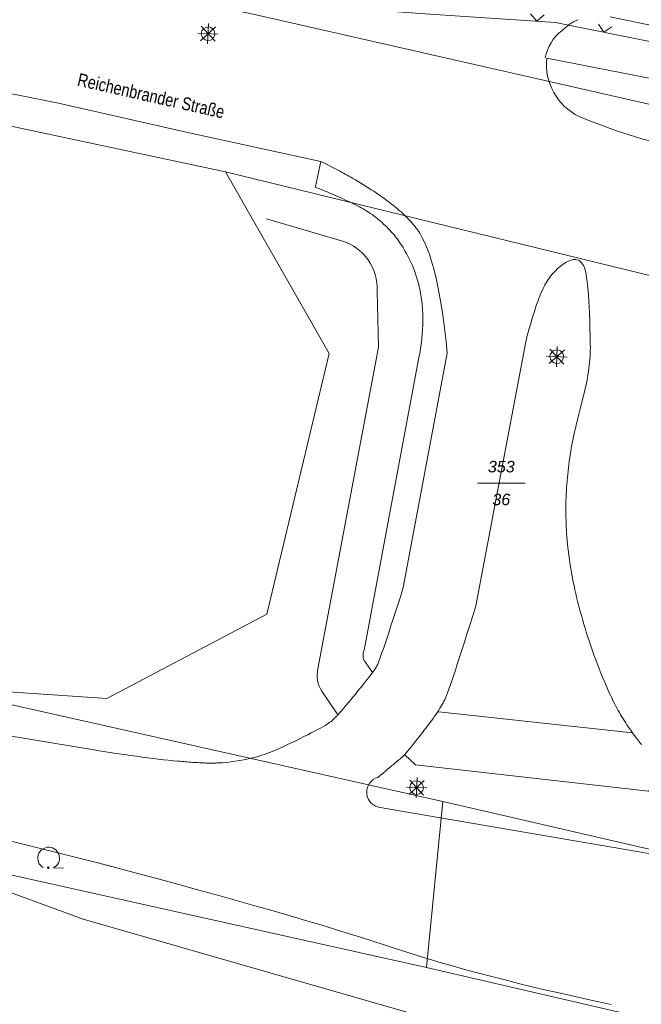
# Model space of a CAD drawing. Header units: metres. Extents: x 345144 to 348639, y 5629211 to 5635235.
# Tile 865 of 1056: x 347902 to 347948, y 5630323 to 5630395. Entities that reach past the tile are written whole.
import ezdxf
from ezdxf.enums import TextEntityAlignment as Align

# ---------------------------------------------------------------- set-up
doc = ezdxf.new("R2010")
doc.units = ezdxf.units.M
doc.header["$MEASUREMENT"] = 0
for name, color, linetype in [('065-066 Ver_Entsorgung', 7, 'Continuous'), ('081-083 Topographie', 7, 'Continuous'), ('AX Flurstück', 7, 'Continuous'), ('Definitionslinie', 7, 'Continuous'), ('Präsentationsobjekt -Text (punktförmig)', 7, 'Continuous'), ('Strasse Lokation', 7, 'Continuous')]:
    doc.layers.add(name, color=color, linetype=linetype)
doc.styles.add('ARIAL', font='arial.ttf', dxfattribs={"height": 1})
doc.styles.add('ARIALIT', font='ariali.ttf', dxfattribs={"height": 1})

# ---------------------------------------------------------------- blocks, each defined once
blk = doc.blocks.new('alk_5742_nrw')
at = {"color": 134, "lineweight": 5, "true_color": 0x00b2b2, "flags": 128}
for points in [[(0, -1), (0, 1)], [(1, 0), (-1, 0)], [(0.707333, -0.707333), (-0.707333, 0.707333)], [(-0.707333, -0.707333), (0.707333, 0.707333)]]:
    blk.add_lwpolyline(points, dxfattribs=at)
at = {"color": 134, "lineweight": 5, "true_color": 0x00b2b2}
for start, end in [(0, 180), (180, 0)]:
    blk.add_arc((0, 0), 0.666667, start, end, dxfattribs=at)
blk = doc.blocks.new('alk_7100_nrwx2')
at = {"true_color": 0x2e2e2e}
h = blk.add_hatch(color=250, dxfattribs=at)
edge = h.paths.add_edge_path(flags=0)
edge.add_arc((0.024073, -0.597267), 0.057254, 180, 360, ccw=False)
edge.add_arc((0.024073, -0.597267), 0.057255, 0, 180, ccw=False)
at = {"color": 250, "lineweight": 5, "true_color": 0x2e2e2e, "flags": 128}
blk.add_lwpolyline([(0.349382, -0.597267), (1, -0.597267)], dxfattribs=at)
at = {"color": 250, "lineweight": 5, "true_color": 0x2e2e2e}
for centre, radius, start, end in [((0.024073, 0.012362), 0.690995, -61.91481688, -118.08518312), ((0.024073, -0.597267), 0.057255, 0, 180), ((0.024073, -0.597267), 0.057254, 180, 0)]:
    blk.add_arc(centre, radius, start, end, dxfattribs=at)

msp = doc.modelspace()

# ---------------------------------------------------------------- linework, layer by layer
at = {"layer": '081-083 Topographie', "color": 7, "linetype": 'Continuous', "lineweight": 5}
for centre, radius, start, end in [((347945.114, 5630392.002), 4.265138, 174.15974839, -115.83191675), ((347959.701, 5630427.199), 42.357635, -112.84513663, -102.27454359)]:
    msp.add_arc(centre, radius, start, end, dxfattribs=at)
at = {"layer": 'AX Flurstück', "color": 8, "linetype": 'Continuous', "lineweight": 13, "true_color": 0x808080, "flags": 128}
for points in [[(348018.378, 5630526.155), (348027.25, 5630429.001), (348024.197, 5630413.474), (348021.431, 5630407.953), (348018.131, 5630400.852), (348012.399, 5630393.76), (348007.329, 5630389.393), (348001.502, 5630386.358), (347994.766, 5630384.86), (347987.378, 5630384.52), (347978.661, 5630384.744), (347975.149, 5630384.987), (347966.424, 5630386.742), (347950.191, 5630388.662), (347919.355, 5630395.668), (347874.559, 5630405.102), (347823.134, 5630415.917), (347814.031, 5630508.902)], [(347872.215, 5630393.72), (347917.315, 5630384.103), (347924.929, 5630370.795), (347920.361, 5630351.688), (347908.622, 5630345.51), (347895.649, 5630346.377), (347843.97, 5630359.824), (347820.27, 5630384.112), (347804.182, 5630399.445), (347791.569, 5630413.626), (347810.748, 5630407.374), (347872.215, 5630393.72)], [(347874.559, 5630405.102), (347919.355, 5630395.668), (347950.191, 5630388.662), (347966.424, 5630386.742), (347979.045, 5630383.367), (347989.438, 5630379.073), (348005.789, 5630375.887), (348015.54, 5630376.001), (348024.098, 5630380.717), (348029.596, 5630388.709), (348030.965, 5630398.28), (348032.862, 5630351.122), (348031.359, 5630325.446), (348029.914, 5630337.412), (348029.541, 5630345.493), (348027.549, 5630351.628), (348023.291, 5630356.664), (348017.779, 5630359.91), (348012.182, 5630361.318), (347966.457, 5630371.781), (347951.033, 5630375.879), (347917.315, 5630384.103), (347872.215, 5630393.72)], [(347951.033, 5630375.879), (347966.457, 5630371.781), (347973.995, 5630367.922), (347978.878, 5630362), (347980.776, 5630357.25), (347980.348, 5630348.181), (347979.176, 5630342.475), (347974.785, 5630337.099), (347966.077, 5630333.36), (347960.225, 5630332.917), (347950.512, 5630333.982), (347933.252, 5630337.965), (347895.649, 5630346.377), (347908.622, 5630345.51), (347920.361, 5630351.688), (347924.929, 5630370.795), (347917.315, 5630384.103), (347951.033, 5630375.879)], [(347759.561, 5630380.213), (347805.521, 5630369.611), (347832.751, 5630362.741), (347843.97, 5630359.824), (347895.649, 5630346.377), (347933.252, 5630337.965), (347932.068, 5630325.795), (347892.538, 5630334.596), (347864.664, 5630338.89), (347854.214, 5630340.555), (347830.284, 5630344.379), (347801.383, 5630349.756), (347754.722, 5630358.635)], [(348034.949, 5630313.579), (348034.965, 5630301.545), (348026.722, 5630302.429), (348018.392, 5630302.827), (347977.163, 5630315.338), (347932.068, 5630325.795), (347933.252, 5630337.965), (347950.512, 5630333.982), (347960.225, 5630332.917), (347966.077, 5630333.36), (347974.785, 5630337.099), (347979.176, 5630342.475), (347980.348, 5630348.181), (347994.982, 5630345.085), (347994.864, 5630339.466), (347996.949, 5630332.157), (348003.706, 5630327.309), (348011.227, 5630324.732), (348020.829, 5630325.363), (348031.359, 5630325.446), (348035.866, 5630326.191), (348034.949, 5630313.579)], [(348019.192, 5630218.751), (348011.483, 5630210.551), (347999.333, 5630214.992), (347987.486, 5630223.368), (347960.014, 5630247.179), (347932.373, 5630271.257), (347905.896, 5630297.139), (347878.806, 5630324.686), (347864.664, 5630338.89), (347892.538, 5630334.596), (347906.884, 5630329.33), (347940.999, 5630319.529), (347980.306, 5630310.187), (348018.392, 5630302.827), (348020.08, 5630299.046), (348025.629, 5630275.294), (348023.305, 5630247.39), (348020.399, 5630231.287), (348019.192, 5630218.751)], [(347932.068, 5630325.795), (347977.163, 5630315.338), (348018.392, 5630302.827), (347980.306, 5630310.187), (347940.999, 5630319.529), (347906.884, 5630329.33), (347892.538, 5630334.596), (347932.068, 5630325.795)]]:
    msp.add_lwpolyline(points, dxfattribs=at)
at = {"layer": 'Definitionslinie', "color": 7, "linetype": 'Continuous', "lineweight": 5, "flags": 128}
for points in [[(347864.303, 5630406.91), (347865.938, 5630406.55), (347873.808, 5630404.817), (347875.361, 5630404.466), (347906.396, 5630397.518), (347917.075, 5630396.76), (347917.075, 5630396.76), (347919.594, 5630396.581), (347919.594, 5630396.581), (347931.966, 5630395.702), (347941.512, 5630395.056), (347942.465, 5630394.865), (347954.036, 5630392.537), (347974.361, 5630388.48)], [(347939.676, 5630395.681), (347940.141, 5630395.149), (347940.673, 5630395.614)], [(347944.674, 5630394.93), (347945.066, 5630394.342), (347945.655, 5630394.733)]]:
    msp.add_lwpolyline(points, dxfattribs=at)
at = {"layer": 'Definitionslinie', "color": 219, "linetype": 'Continuous', "lineweight": 5, "true_color": 0x5c3d57, "flags": 128}
for points in [[(347998.157, 5630404.802), (347984.696, 5630397.405), (347985.392, 5630388.969), (347980.058, 5630388.485), (347956.926, 5630393.108), (347945.527, 5630395.468)], [(347878.94, 5630394.353), (347905.08, 5630389.141), (347914.661, 5630386.981), (347924.319, 5630384.879), (347924.319, 5630384.879), (347924.477125, 5630384.799625), (347924.632, 5630384.720672), (347924.786875, 5630384.641719), (347924.9385, 5630384.563187), (347925.090125, 5630384.484656), (347925.2385, 5630384.406547), (347925.386875, 5630384.328438), (347925.532, 5630384.25075), (347925.677125, 5630384.173063), (347925.819, 5630384.095797), (347925.960875, 5630384.018531), (347926.0995, 5630383.941688), (347926.238125, 5630383.864844), (347926.3735, 5630383.788422), (347926.508875, 5630383.712), (347926.641, 5630383.636), (347926.641, 5630383.636), (347926.850625, 5630383.515375), (347927.052094, 5630383.395766), (347927.253563, 5630383.276156), (347927.446875, 5630383.157563), (347927.640188, 5630383.038969), (347927.825344, 5630382.921391), (347928.0105, 5630382.803813), (347928.1875, 5630382.68725), (347928.3645, 5630382.570688), (347928.533344, 5630382.455141), (347928.702187, 5630382.339594), (347928.862875, 5630382.225063), (347929.023563, 5630382.110531), (347929.176094, 5630381.997016), (347929.328625, 5630381.8835), (347929.473, 5630381.771), (347929.473, 5630381.771), (347929.6295, 5630381.64925), (347929.776406, 5630381.528687), (347929.923313, 5630381.408125), (347930.060625, 5630381.28875), (347930.197938, 5630381.169375), (347930.325656, 5630381.051188), (347930.453375, 5630380.933), (347930.5715, 5630380.816), (347930.689625, 5630380.699), (347930.798156, 5630380.583188), (347930.906688, 5630380.467375), (347931.005625, 5630380.35275), (347931.104563, 5630380.238125), (347931.193906, 5630380.124688), (347931.28325, 5630380.01125), (347931.363, 5630379.899), (347931.363, 5630379.899), (347931.562875, 5630379.618), (347931.747203, 5630379.265563), (347931.931531, 5630378.913125), (347932.100312, 5630378.48925), (347932.269094, 5630378.065375), (347932.422328, 5630377.570063), (347932.575562, 5630377.07475), (347932.71325, 5630376.508), (347932.850938, 5630375.94125), (347932.973078, 5630375.303063), (347933.095219, 5630374.664875), (347933.201813, 5630373.95525), (347933.308406, 5630373.245625), (347933.399453, 5630372.464563), (347933.4905, 5630371.6835), (347933.566, 5630370.831), (347933.566, 5630370.831), (347930.355, 5630353.634), (347930.355, 5630353.634), (347930.14325, 5630352.96725), (347929.95375, 5630352.376703), (347929.76425, 5630351.786156), (347929.597, 5630351.271813), (347929.42975, 5630350.757469), (347929.28475, 5630350.319328), (347929.13975, 5630349.881188), (347929.017, 5630349.51925), (347928.89425, 5630349.157312), (347928.79375, 5630348.871578), (347928.69325, 5630348.585844), (347928.615, 5630348.376313), (347928.53675, 5630348.166781), (347928.48075, 5630348.033453), (347928.42475, 5630347.900125), (347928.391, 5630347.843), (347928.391, 5630347.843), (347928.3795, 5630347.82375), (347928.366297, 5630347.802609), (347928.353094, 5630347.781469), (347928.338188, 5630347.758438), (347928.323281, 5630347.735406), (347928.306672, 5630347.710484), (347928.290062, 5630347.685563), (347928.27175, 5630347.65875), (347928.253438, 5630347.631938), (347928.233422, 5630347.603234), (347928.213406, 5630347.574531), (347928.191688, 5630347.543938), (347928.169969, 5630347.513344), (347928.146547, 5630347.480859), (347928.123125, 5630347.448375), (347928.098, 5630347.414), (347928.098, 5630347.414), (347928.04775, 5630347.345625), (347927.990594, 5630347.269688), (347927.933438, 5630347.19375), (347927.869375, 5630347.11025), (347927.805313, 5630347.02675), (347927.734344, 5630346.935688), (347927.663375, 5630346.844625), (347927.5855, 5630346.746), (347927.507625, 5630346.647375), (347927.422844, 5630346.541188), (347927.338063, 5630346.435), (347927.246375, 5630346.32125), (347927.154688, 5630346.2075), (347927.056094, 5630346.086188), (347926.9575, 5630345.964875), (347926.852, 5630345.836), (347926.852, 5630345.836), (347926.7505, 5630345.711875), (347926.654219, 5630345.595078), (347926.557937, 5630345.478281), (347926.466875, 5630345.368813), (347926.375813, 5630345.259344), (347926.289969, 5630345.157203), (347926.204125, 5630345.055063), (347926.1235, 5630344.96025), (347926.042875, 5630344.865438), (347925.967469, 5630344.777953), (347925.892063, 5630344.690469), (347925.821875, 5630344.610313), (347925.751688, 5630344.530156), (347925.686719, 5630344.457328), (347925.62175, 5630344.3845), (347925.562, 5630344.319), (347925.562, 5630344.319), (347925.528375, 5630344.282375), (347925.496406, 5630344.248031), (347925.464438, 5630344.213688), (347925.434125, 5630344.181625), (347925.403813, 5630344.149563), (347925.375156, 5630344.119781), (347925.3465, 5630344.09), (347925.3195, 5630344.0625), (347925.2925, 5630344.035), (347925.267156, 5630344.009781), (347925.241813, 5630343.984563), (347925.218125, 5630343.961625), (347925.194438, 5630343.938688), (347925.172406, 5630343.918031), (347925.150375, 5630343.897375), (347925.13, 5630343.879), (347925.13, 5630343.879), (347925.073, 5630343.828125), (347924.977906, 5630343.761859), (347924.882813, 5630343.695594), (347924.749625, 5630343.613938), (347924.616438, 5630343.532281), (347924.445156, 5630343.435234), (347924.273875, 5630343.338188), (347924.0645, 5630343.22575), (347923.855125, 5630343.113313), (347923.607656, 5630342.985484), (347923.360188, 5630342.857656), (347923.074625, 5630342.714438), (347922.789063, 5630342.571219), (347922.465406, 5630342.412609), (347922.14175, 5630342.254), (347921.78, 5630342.08), (347921.78, 5630342.08), (347921.471875, 5630341.93175), (347921.162594, 5630341.800344), (347920.853313, 5630341.668938), (347920.542875, 5630341.554375), (347920.232438, 5630341.439813), (347919.920844, 5630341.342094), (347919.60925, 5630341.244375), (347919.2965, 5630341.1635), (347918.98375, 5630341.082625), (347918.669844, 5630341.018594), (347918.355938, 5630340.954563), (347918.040875, 5630340.907375), (347917.725813, 5630340.860188), (347917.409594, 5630340.829844), (347917.093375, 5630340.7995), (347916.776, 5630340.786), (347916.776, 5630340.786), (347916.72075, 5630340.783625), (347916.665453, 5630340.781766), (347916.610156, 5630340.779906), (347916.554813, 5630340.778563), (347916.499469, 5630340.777219), (347916.444078, 5630340.776391), (347916.388688, 5630340.775563), (347916.33325, 5630340.77525), (347916.277813, 5630340.774937), (347916.222328, 5630340.775141), (347916.166844, 5630340.775344), (347916.111313, 5630340.776063), (347916.055781, 5630340.776781), (347916.000203, 5630340.778016), (347915.944625, 5630340.77925), (347915.889, 5630340.781), (347915.889, 5630340.781), (347915.775625, 5630340.7845), (347915.658219, 5630340.789266), (347915.540813, 5630340.794031), (347915.419375, 5630340.800063), (347915.297938, 5630340.806094), (347915.172469, 5630340.813391), (347915.047, 5630340.820688), (347914.9175, 5630340.82925), (347914.788, 5630340.837813), (347914.654469, 5630340.847641), (347914.520938, 5630340.857469), (347914.383375, 5630340.868563), (347914.245813, 5630340.879656), (347914.104219, 5630340.892016), (347913.962625, 5630340.904375), (347913.817, 5630340.918), (347913.817, 5630340.918), (347913.481375, 5630340.94925), (347913.124313, 5630340.987141), (347912.76725, 5630341.025031), (347912.38875, 5630341.069563), (347912.01025, 5630341.114094), (347911.610313, 5630341.165266), (347911.210375, 5630341.216438), (347910.789, 5630341.27425), (347910.367625, 5630341.332063), (347909.924812, 5630341.396516), (347909.482, 5630341.460969), (347909.01775, 5630341.532063), (347908.5535, 5630341.603156), (347908.067812, 5630341.680891), (347907.582125, 5630341.758625), (347907.075, 5630341.843), (347907.075, 5630341.843), (347890.226, 5630344.633)], [(347940.871, 5630392.436), (347952.995, 5630390.076)], [(347927.493, 5630349.054), (347931.529, 5630370.623), (347931.529, 5630370.623), (347931.560875, 5630370.794125), (347931.588867, 5630370.964391), (347931.616859, 5630371.134656), (347931.640969, 5630371.304063), (347931.665078, 5630371.473469), (347931.685305, 5630371.642016), (347931.705531, 5630371.810563), (347931.721875, 5630371.97825), (347931.738219, 5630372.145938), (347931.75068, 5630372.312766), (347931.763141, 5630372.479594), (347931.771719, 5630372.645563), (347931.780297, 5630372.811531), (347931.784992, 5630372.976641), (347931.789688, 5630373.14175), (347931.7905, 5630373.306), (347931.791313, 5630373.47025), (347931.787242, 5630373.633094), (347931.783172, 5630373.795937), (347931.774219, 5630373.957375), (347931.765266, 5630374.118813), (347931.75143, 5630374.278844), (347931.737594, 5630374.438875), (347931.718875, 5630374.5975), (347931.700156, 5630374.756125), (347931.676555, 5630374.913344), (347931.652953, 5630375.070563), (347931.624469, 5630375.226375), (347931.595984, 5630375.382188), (347931.562617, 5630375.536594), (347931.52925, 5630375.691), (347931.491, 5630375.844), (347931.491, 5630375.844), (347931.450875, 5630376.004), (347931.405383, 5630376.162055), (347931.359891, 5630376.320109), (347931.309031, 5630376.476219), (347931.258172, 5630376.632328), (347931.201945, 5630376.786492), (347931.145719, 5630376.940656), (347931.084125, 5630377.092875), (347931.022531, 5630377.245094), (347930.95557, 5630377.395367), (347930.888609, 5630377.545641), (347930.816281, 5630377.693969), (347930.743953, 5630377.842297), (347930.666258, 5630377.98868), (347930.588562, 5630378.135063), (347930.5055, 5630378.2795), (347930.422438, 5630378.423938), (347930.335273, 5630378.563617), (347930.248109, 5630378.703297), (347930.156844, 5630378.838219), (347930.065578, 5630378.973141), (347929.970211, 5630379.103305), (347929.874844, 5630379.233469), (347929.775375, 5630379.358875), (347929.675906, 5630379.484281), (347929.572336, 5630379.60493), (347929.468766, 5630379.725578), (347929.361094, 5630379.841469), (347929.253422, 5630379.957359), (347929.141648, 5630380.068492), (347929.029875, 5630380.179625), (347928.914, 5630380.286), (347928.914, 5630380.286), (347928.7985, 5630380.392125), (347928.67968, 5630380.493852), (347928.560859, 5630380.595578), (347928.438719, 5630380.692906), (347928.316578, 5630380.790234), (347928.191117, 5630380.883164), (347928.065656, 5630380.976094), (347927.936875, 5630381.064625), (347927.808094, 5630381.153156), (347927.675992, 5630381.237289), (347927.543891, 5630381.321422), (347927.408469, 5630381.401156), (347927.273047, 5630381.480891), (347927.134305, 5630381.556227), (347926.995563, 5630381.631563), (347926.8535, 5630381.7025), (347926.711437, 5630381.773438), (347926.558805, 5630381.846617), (347926.406172, 5630381.919797), (347926.242969, 5630381.995219), (347926.079766, 5630382.070641), (347925.905992, 5630382.148305), (347925.732219, 5630382.225969), (347925.547875, 5630382.305875), (347925.363531, 5630382.385781), (347925.168617, 5630382.46793), (347924.973703, 5630382.550078), (347924.768219, 5630382.634469), (347924.562734, 5630382.718859), (347924.34668, 5630382.805492), (347924.130625, 5630382.892125), (347923.904, 5630382.981), (347923.904, 5630382.981), (347923.915, 5630383.029), (347923.915, 5630383.029), (347924.065, 5630383.714), (347924.065, 5630383.714), (347924.166, 5630384.177), (347924.166, 5630384.177), (347924.319, 5630384.879)], [(347925.828, 5630379.062), (347920.339, 5630380.673)], [(347947.823781, 5630342.112563), (347947.792625, 5630342.15425), (347947.761469, 5630342.195938), (347947.732164, 5630342.235016), (347947.702859, 5630342.274094), (347947.675406, 5630342.310563), (347947.647953, 5630342.347031), (347947.622352, 5630342.380891), (347947.59675, 5630342.41475), (347947.573, 5630342.446), (347947.573, 5630342.446), (347947.5685, 5630342.451875), (347947.562375, 5630342.459891), (347947.55625, 5630342.467906), (347947.5485, 5630342.478062), (347947.54075, 5630342.488219), (347947.531375, 5630342.500516), (347947.522, 5630342.512812), (347947.511, 5630342.52725), (347947.5, 5630342.541688), (347947.487375, 5630342.558266), (347947.47475, 5630342.574844), (347947.4605, 5630342.593563), (347947.44625, 5630342.612281), (347947.430375, 5630342.633141), (347947.4145, 5630342.654), (347947.397, 5630342.677), (347947.3795, 5630342.7), (347947.362594, 5630342.722281), (347947.345687, 5630342.744563), (347947.329375, 5630342.766125), (347947.313063, 5630342.787688), (347947.297344, 5630342.808531), (347947.281625, 5630342.829375), (347947.2665, 5630342.8495), (347947.251375, 5630342.869625), (347947.236844, 5630342.889031), (347947.222313, 5630342.908438), (347947.208375, 5630342.927125), (347947.194438, 5630342.945812), (347947.181094, 5630342.963781), (347947.16775, 5630342.98175), (347947.155, 5630342.999), (347947.155, 5630342.999), (347947.052625, 5630343.138625), (347946.95307, 5630343.281328), (347946.853516, 5630343.424031), (347946.756781, 5630343.569813), (347946.660047, 5630343.715594), (347946.566133, 5630343.864453), (347946.472219, 5630344.013313), (347946.381125, 5630344.16525), (347946.290031, 5630344.317187), (347946.201758, 5630344.472203), (347946.113484, 5630344.627219), (347946.028031, 5630344.785313), (347945.942578, 5630344.943406), (347945.859945, 5630345.104578), (347945.777313, 5630345.26575), (347945.6975, 5630345.43), (347945.617688, 5630345.59425), (347945.538617, 5630345.763078), (347945.459547, 5630345.931906), (347945.381219, 5630346.105313), (347945.302891, 5630346.278719), (347945.225305, 5630346.456703), (347945.147719, 5630346.634688), (347945.070875, 5630346.81725), (347944.994031, 5630346.999812), (347944.91793, 5630347.186953), (347944.841828, 5630347.374094), (347944.766469, 5630347.565812), (347944.691109, 5630347.757531), (347944.616492, 5630347.953828), (347944.541875, 5630348.150125), (347944.468, 5630348.351), (347944.468, 5630348.351), (347944.3605, 5630348.64275), (347944.257938, 5630348.933078), (347944.155375, 5630349.223406), (347944.05775, 5630349.512313), (347943.960125, 5630349.801219), (347943.867438, 5630350.088703), (347943.77475, 5630350.376188), (347943.687, 5630350.66225), (347943.59925, 5630350.948313), (347943.516438, 5630351.232953), (347943.433625, 5630351.517594), (347943.35575, 5630351.800813), (347943.277875, 5630352.084031), (347943.204938, 5630352.365828), (347943.132, 5630352.647625), (347943.064, 5630352.928), (347942.996, 5630353.208375), (347942.933859, 5630353.488062), (347942.871719, 5630353.76775), (347942.815438, 5630354.04675), (347942.759156, 5630354.32575), (347942.708734, 5630354.604062), (347942.658313, 5630354.882375), (347942.61375, 5630355.16), (347942.569188, 5630355.437625), (347942.530484, 5630355.714563), (347942.491781, 5630355.9915), (347942.458938, 5630356.26775), (347942.426094, 5630356.544), (347942.399109, 5630356.819563), (347942.372125, 5630357.095125), (347942.351, 5630357.37), (347942.351, 5630357.37), (347942.332625, 5630357.60875), (347942.318766, 5630357.847867), (347942.304906, 5630358.086984), (347942.295563, 5630358.326469), (347942.286219, 5630358.565953), (347942.281391, 5630358.805805), (347942.276563, 5630359.045656), (347942.27625, 5630359.285875), (347942.275938, 5630359.526094), (347942.280141, 5630359.76668), (347942.284344, 5630360.007266), (347942.293063, 5630360.248219), (347942.301781, 5630360.489172), (347942.315016, 5630360.730492), (347942.32825, 5630360.971813), (347942.346, 5630361.2135), (347942.36375, 5630361.455188), (347942.385891, 5630361.696461), (347942.408031, 5630361.937734), (347942.434563, 5630362.178594), (347942.461094, 5630362.419453), (347942.492016, 5630362.659898), (347942.522938, 5630362.900344), (347942.55825, 5630363.140375), (347942.593562, 5630363.380406), (347942.633266, 5630363.620023), (347942.672969, 5630363.859641), (347942.717062, 5630364.098844), (347942.761156, 5630364.338047), (347942.809641, 5630364.576836), (347942.858125, 5630364.815625), (347942.911, 5630365.054), (347942.911, 5630365.054), (347942.926, 5630365.121375), (347942.947516, 5630365.213414), (347942.969031, 5630365.305453), (347942.997063, 5630365.422156), (347943.025094, 5630365.538859), (347943.059641, 5630365.680227), (347943.094187, 5630365.821594), (347943.13525, 5630365.987625), (347943.176313, 5630366.153656), (347943.223891, 5630366.344352), (347943.271469, 5630366.535047), (347943.325563, 5630366.750406), (347943.379656, 5630366.965766), (347943.440266, 5630367.205789), (347943.500875, 5630367.445813), (347943.568, 5630367.7105), (347943.635125, 5630367.975188), (347943.693281, 5630368.232039), (347943.751438, 5630368.488891), (347943.800625, 5630368.737906), (347943.849812, 5630368.986922), (347943.890031, 5630369.228102), (347943.93025, 5630369.469281), (347943.9615, 5630369.702625), (347943.99275, 5630369.935969), (347944.015031, 5630370.161477), (347944.037312, 5630370.386984), (347944.050625, 5630370.604656), (347944.063938, 5630370.822328), (347944.068281, 5630371.032164), (347944.072625, 5630371.242), (347944.068, 5630371.444), (347944.068, 5630371.444), (347944.0585, 5630372.075125), (347944.043445, 5630372.639281), (347944.028391, 5630373.203438), (347944.007781, 5630373.700625), (347943.987172, 5630374.197812), (347943.961008, 5630374.628031), (347943.934844, 5630375.05825), (347943.903125, 5630375.4215), (347943.871406, 5630375.78475), (347943.834133, 5630376.081031), (347943.796859, 5630376.377313), (347943.754031, 5630376.606625), (347943.711203, 5630376.835938), (347943.66282, 5630376.998281), (347943.614438, 5630377.160625), (347943.5605, 5630377.256), (347943.506563, 5630377.351375), (347943.444664, 5630377.425398), (347943.382766, 5630377.499422), (347943.312906, 5630377.552094), (347943.243047, 5630377.604766), (347943.165227, 5630377.636086), (347943.087406, 5630377.667406), (347943.001625, 5630377.677375), (347942.915844, 5630377.687344), (347942.822102, 5630377.675961), (347942.728359, 5630377.664578), (347942.626656, 5630377.631844), (347942.524953, 5630377.599109), (347942.415289, 5630377.545023), (347942.305625, 5630377.490938), (347942.188, 5630377.4155), (347942.070375, 5630377.340063), (347941.958484, 5630377.256719), (347941.846594, 5630377.173375), (347941.740438, 5630377.082125), (347941.634281, 5630376.990875), (347941.533859, 5630376.891719), (347941.433438, 5630376.792563), (347941.33875, 5630376.6855), (347941.244063, 5630376.578438), (347941.155109, 5630376.463469), (347941.066156, 5630376.3485), (347940.982938, 5630376.225625), (347940.899719, 5630376.10275), (347940.822234, 5630375.971969), (347940.74475, 5630375.841188), (347940.673, 5630375.7025), (347940.60125, 5630375.563813), (347940.526438, 5630375.396461), (347940.451625, 5630375.229109), (347940.37375, 5630375.033094), (347940.295875, 5630374.837078), (347940.214938, 5630374.612398), (347940.134, 5630374.387719), (347940.05, 5630374.134375), (347939.966, 5630373.881031), (347939.878938, 5630373.599023), (347939.791875, 5630373.317016), (347939.70175, 5630373.006344), (347939.611625, 5630372.695672), (347939.518438, 5630372.356336), (347939.42525, 5630372.017), (347939.329, 5630371.649), (347939.329, 5630371.649), (347935.675, 5630352.308)], [(347924.099, 5630347.683), (347928.529, 5630371.261), (347928.431, 5630375.361)], [(347935.675, 5630352.308), (347935.44275, 5630351.558875), (347935.232859, 5630350.889484), (347935.022969, 5630350.220094), (347934.835438, 5630349.630438), (347934.647906, 5630349.040781), (347934.482734, 5630348.530859), (347934.317563, 5630348.020938), (347934.17475, 5630347.59075), (347934.031938, 5630347.160563), (347933.911484, 5630346.810109), (347933.791031, 5630346.459656), (347933.692937, 5630346.188938), (347933.594844, 5630345.918219), (347933.519109, 5630345.727234), (347933.443375, 5630345.53625), (347933.39, 5630345.425), (347933.336625, 5630345.31375), (347933.270375, 5630345.191703), (347933.204125, 5630345.069656), (347933.125, 5630344.936813), (347933.045875, 5630344.803969), (347932.953875, 5630344.660328), (347932.861875, 5630344.516688), (347932.757, 5630344.36225), (347932.652125, 5630344.207813), (347932.534375, 5630344.042578), (347932.416625, 5630343.877344), (347932.286, 5630343.701313), (347932.155375, 5630343.525281), (347932.011875, 5630343.338453), (347931.868375, 5630343.151625), (347931.712, 5630342.954), (347931.712, 5630342.954), (347931.595625, 5630342.806875), (347931.4885, 5630342.672078), (347931.381375, 5630342.537281), (347931.2835, 5630342.414813), (347931.185625, 5630342.292344), (347931.097, 5630342.182203), (347931.008375, 5630342.072063), (347930.929, 5630341.97425), (347930.849625, 5630341.876438), (347930.7795, 5630341.790953), (347930.709375, 5630341.705469), (347930.6485, 5630341.632313), (347930.587625, 5630341.559156), (347930.536, 5630341.498328), (347930.484375, 5630341.4375), (347930.442, 5630341.389), (347930.442, 5630341.389), (347930.427375, 5630341.372375), (347930.413875, 5630341.357219), (347930.400375, 5630341.342063), (347930.388, 5630341.328375), (347930.375625, 5630341.314688), (347930.364375, 5630341.302469), (347930.353125, 5630341.29025), (347930.343, 5630341.2795), (347930.332875, 5630341.26875), (347930.323875, 5630341.259469), (347930.314875, 5630341.250188), (347930.307, 5630341.242375), (347930.299125, 5630341.234563), (347930.292375, 5630341.228219), (347930.285625, 5630341.221875), (347930.28, 5630341.217), (347930.28, 5630341.217), (347930.25725, 5630341.1975), (347930.212188, 5630341.159578), (347930.167125, 5630341.121656), (347930.09975, 5630341.065313), (347930.032375, 5630341.008969), (347929.942688, 5630340.934203), (347929.853, 5630340.859438), (347929.741, 5630340.76625), (347929.629, 5630340.673063), (347929.494688, 5630340.561453), (347929.360375, 5630340.449844), (347929.20375, 5630340.319813), (347929.047125, 5630340.189781), (347928.868188, 5630340.041328), (347928.68925, 5630339.892875), (347928.488, 5630339.726)], [(347928.098, 5630347.414), (347927.55, 5630348.202)], [(347925.562, 5630344.319), (347924.392, 5630346.034)], [(347932.883, 5630344.543), (347932.963, 5630344.535), (347947.155, 5630342.999)], [(347949.632, 5630339.765), (347948.33, 5630338.717), (347931.24, 5630340.636), (347930.46, 5630341.371), (347930.442, 5630341.389)], [(347890.999, 5630337.685), (347907.873, 5630333.49), (347907.873, 5630333.49), (347907.9435, 5630333.47125), (347908.013813, 5630333.452547), (347908.084125, 5630333.433844), (347908.15425, 5630333.415188), (347908.224375, 5630333.396531), (347908.294313, 5630333.377922), (347908.36425, 5630333.359313), (347908.434, 5630333.34075), (347908.50375, 5630333.322188), (347908.573313, 5630333.303672), (347908.642875, 5630333.285156), (347908.71225, 5630333.266687), (347908.781625, 5630333.248219), (347908.850813, 5630333.229797), (347908.92, 5630333.211375), (347908.989, 5630333.193), (347908.989, 5630333.193), (347908.991, 5630333.192), (347908.991, 5630333.192), (347910.70175, 5630332.735375), (347912.295688, 5630332.303453), (347913.889625, 5630331.871531), (347915.36675, 5630331.464312), (347916.843875, 5630331.057094), (347918.204188, 5630330.674578), (347919.5645, 5630330.292063), (347920.808, 5630329.93425), (347922.0515, 5630329.576437), (347923.178188, 5630329.243328), (347924.304875, 5630328.910219), (347925.31475, 5630328.601813), (347926.324625, 5630328.293406), (347927.217688, 5630328.009703), (347928.11075, 5630327.726), (347928.887, 5630327.467), (347928.887, 5630327.467), (347929.6945, 5630327.197375), (347930.536375, 5630326.931969), (347931.37825, 5630326.666563), (347932.2545, 5630326.405375), (347933.13075, 5630326.144188), (347934.041375, 5630325.887219), (347934.952, 5630325.63025), (347935.897, 5630325.3775), (347936.842, 5630325.12475), (347937.821375, 5630324.876219), (347938.80075, 5630324.627688), (347939.8145, 5630324.383375), (347940.82825, 5630324.139063), (347941.876375, 5630323.898969), (347942.9245, 5630323.658875), (347944.007, 5630323.423), (347944.007, 5630323.423), (347944.231875, 5630323.374), (347944.458391, 5630323.324953), (347944.684906, 5630323.275906), (347944.913063, 5630323.226813), (347945.141219, 5630323.177719), (347945.371016, 5630323.128578), (347945.600813, 5630323.079438)], [(347928.506, 5630337.556), (347953.785, 5630333.225)]]:
    msp.add_lwpolyline(points, dxfattribs=at)
at = {"layer": 'Definitionslinie', "color": 219, "linetype": 'Continuous', "lineweight": 5, "true_color": 0x5c3d57}
for centre, radius, start, end in [((347944.657, 5630391.808), 3.761804, 113.30058645, 125.64214478), ((347943.914, 5630391.901), 3.2022, 126.86274058, 170.02854442), ((347944.657, 5630391.808), 3.761664, 125.64214478, 135.09694708), ((347924.804, 5630375.577), 3.633426, -3.40813031, 73.62559255), ((347928.229, 5630348.675), 0.827508, 152.75399379, -145.13844218), ((347926.079, 5630347.184), 2.041683, 165.85486815, -145.71839266), ((347928.798, 5630338.644), 1.125533, 105.98735034, -105.02315325)]:
    msp.add_arc(centre, radius, start, end, dxfattribs=at)
at = {"layer": 'Definitionslinie', "color": 7, "linetype": 'Continuous', "lineweight": 5}
for centre, radius, start, end in [((347945.114, 5630392.002), 4.265138, 174.15974839, -115.83191675), ((347959.701, 5630427.199), 42.357635, -112.84513663, -102.27454359)]:
    msp.add_arc(centre, radius, start, end, dxfattribs=at)
at = {"layer": 'Präsentationsobjekt -Text (punktförmig)', "color": 251, "linetype": 'Continuous', "lineweight": 13, "true_color": 0x5e5e5e, "flags": 128}
msp.add_lwpolyline([(347935.8004, 5630361.30052), (347939.2816, 5630361.30052)], dxfattribs=at)

# ---------------------------------------------------------------- block references
at = {"layer": '065-066 Ver_Entsorgung', "xscale": 0.75, "yscale": 0.75}
for p, rotation in [((347916.043, 5630394.233), -2.326036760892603), ((347941.611, 5630370.564), -2.326094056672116), ((347931.332, 5630338.981), -2.325521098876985)]:
    msp.add_blockref('alk_5742_nrw', p, dxfattribs=dict(at, rotation=rotation))
at = {"layer": '081-083 Topographie', "xscale": 1.15275, "yscale": 1.15275, "rotation": -2.325521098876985}
msp.add_blockref('alk_7100_nrwx2', (347904.327, 5630333.798), dxfattribs=at)

# ---------------------------------------------------------------- texts
at = {"layer": 'Präsentationsobjekt -Text (punktförmig)', "color": 8, "true_color": 0x808080, "style": 'ARIALIT'}
for s, p in [('353', (347937.541, 5630362.50388)), ('36', (347937.541, 5630360.09716))]:
    msp.add_text(s, height=0.8421, dxfattribs=at).set_placement(p, align=Align.MIDDLE_CENTER)
at = {"layer": 'Strasse Lokation', "color": 219, "true_color": 0x5c3d57, "style": 'ARIAL', "width": 0.8}
msp.add_text('Reichenbrander Straße', height=0.94657504, rotation=-12.74841303, dxfattribs=at).set_placement((347906.399, 5630390.439))

doc.saveas('drawing.dxf')
